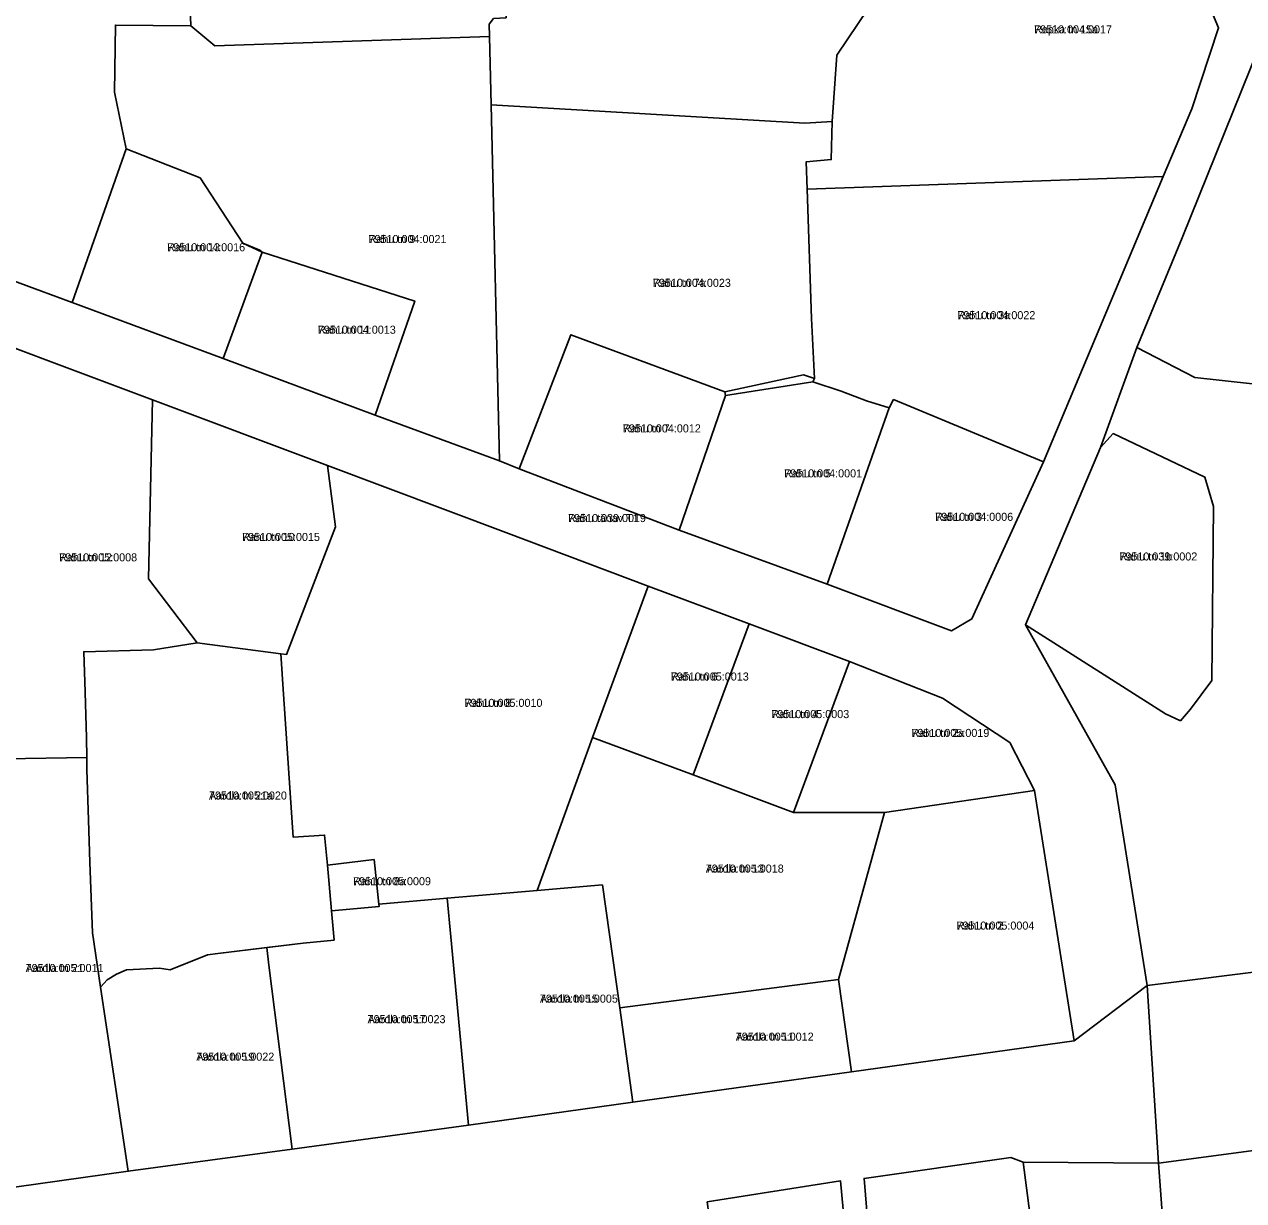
# Model space of a CAD drawing. Extents: x 643847 to 663718, y 6468443 to 6482775.
# Drawn here: x 659369.8 to 659596.7, y 6471569.6 to 6471788.5 of the extents above; entities that cross this region are included whole.
import ezdxf

# ---------------------------------------------------------------- set-up
doc = ezdxf.new("R2010")
doc.units = 0
for name, color, linetype in [('L_AADRESS', 7, 'Continuous'), ('PIIR', 7, 'Continuous'), ('TUNNUS', 7, 'Continuous')]:
    doc.layers.add(name, color=color, linetype=linetype)

msp = doc.modelspace()

# ---------------------------------------------------------------- linework, layer by layer
at = {"layer": 'PIIR'}
for points in [[(659349.42, 6471747.57), (659347.84, 6471793.21), (659346.55, 6471828.66), (659314.87, 6471840.5), (659310.51, 6471851.23), (659328.07, 6471851.96), (659345.63, 6471852.81), (659344.23, 6471893.56), (659345.86, 6471909.37), (659376.96, 6471893.89), (659404.44, 6471881.74), (659386.94, 6471842.68), (659408.95, 6471833.89), (659399.93, 6471810.85), (659400.74, 6471788.28), (659386.72, 6471788.4), (659386.54, 6471775.92), (659388.7, 6471765.4), (659378.69, 6471736.76)], [(659431.48, 6471868.6), (659414.93, 6471832.56), (659414.43, 6471831.04), (659415.21, 6471830.11), (659416.11, 6471830.05), (659439.1, 6471829.91), (659441.91, 6471828.92), (659445.39, 6471826.69), (659459.97, 6471817.13), (659459.42, 6471789.77), (659457.11, 6471789.61), (659456.26, 6471788.56), (659456.35, 6471786.31), (659405.24, 6471784.53), (659400.74, 6471788.28), (659399.93, 6471810.85), (659408.95, 6471833.89), (659419.35, 6471856.9), (659420.16, 6471856.52), (659427.02, 6471870.82)], [(659462.34, 6471816.5), (659472.8, 6471813.73), (659502.17, 6471807.04), (659514.3, 6471800.7), (659523.76, 6471796.86), (659528.81, 6471794.49), (659520.97, 6471782.84), (659520.12, 6471770.47), (659515.02, 6471770.18), (659456.65, 6471773.55), (659456.35, 6471786.31), (659456.26, 6471788.56), (659457.11, 6471789.61), (659459.42, 6471789.77), (659459.97, 6471817.13)], [(659590.08, 6471792.47), (659592.03, 6471787.88), (659587.03, 6471772.85), (659581.72, 6471760.21), (659515.45, 6471757.87), (659515.27, 6471762.95), (659519.95, 6471763.37), (659520.12, 6471770.47), (659520.97, 6471782.84), (659528.81, 6471794.49), (659541.56, 6471815.87)], [(659636.88, 6471784.7), (659637.33, 6471752.65), (659637.73, 6471723.16), (659626.54, 6471728.45), (659621.91, 6471721.33), (659619.26, 6471717.15), (659598.34, 6471721.61), (659587.61, 6471722.81), (659576.79, 6471728.38), (659585.27, 6471748.83), (659602.7, 6471792.03), (659605.35, 6471794.44), (659609.36, 6471796.85), (659611.76, 6471797.12)], [(659400.74, 6471788.28), (659405.24, 6471784.53), (659456.35, 6471786.31), (659456.65, 6471773.55), (659458.23, 6471707.29), (659435.06, 6471715.79), (659442.43, 6471737.05), (659414.05, 6471746.13), (659410.46, 6471747.79), (659402.5, 6471759.99), (659388.7, 6471765.4), (659386.54, 6471775.92), (659386.72, 6471788.4)], [(659456.65, 6471773.55), (659515.02, 6471770.18), (659520.12, 6471770.47), (659519.95, 6471763.37), (659515.27, 6471762.95), (659515.45, 6471757.87), (659516.26, 6471733.82), (659516.83, 6471722.61), (659514.8, 6471723.34), (659500.16, 6471720.14), (659471.49, 6471730.78), (659461.84, 6471705.82), (659458.23, 6471707.29)], [(659406.79, 6471726.37), (659378.69, 6471736.76), (659388.7, 6471765.4), (659402.5, 6471759.99), (659410.46, 6471747.79), (659413.63, 6471746.5), (659414.05, 6471746.13), (659413.01, 6471743.31)], [(659581.72, 6471760.21), (659559.44, 6471707.12), (659531.53, 6471718.69), (659530.72, 6471717.17), (659526.52, 6471718.5), (659521.78, 6471720.24), (659516.51, 6471722.01), (659516.83, 6471722.61), (659516.26, 6471733.82), (659515.45, 6471757.87)], [(659406.79, 6471726.37), (659413.01, 6471743.31), (659414.05, 6471746.13), (659442.43, 6471737.05), (659435.06, 6471715.79)], [(659393.66, 6471718.68), (659392.87, 6471685.34), (659401.97, 6471673.43), (659393.79, 6471672.15), (659380.85, 6471671.76), (659381.08, 6471664.26), (659381.34, 6471655.76), (659381.39, 6471652.09), (659350.93, 6471651.56), (659350.93, 6471673.34), (659350.72, 6471702.63), (659350.73, 6471707.63), (659350.57, 6471734.79)], [(659461.84, 6471705.82), (659471.49, 6471730.78), (659500.16, 6471720.14), (659500.25, 6471719.47), (659491.63, 6471694.4)], [(659578.73, 6471609.63), (659572.78, 6471647), (659556.08, 6471676.78), (659582.17, 6471660.21), (659584.92, 6471658.91), (659586.79, 6471661.05), (659590.75, 6471666.39), (659591.05, 6471698.82), (659589.46, 6471704.27), (659572.4, 6471712.37), (659570.08, 6471709.81), (659576.79, 6471728.38), (659587.61, 6471722.81), (659598.34, 6471721.61), (659619.26, 6471717.15), (659621.91, 6471721.33), (659626.54, 6471728.45), (659637.73, 6471723.16), (659636.69, 6471698.98), (659626.31, 6471699.71), (659626.42, 6471671.96), (659626.74, 6471615.64)], [(659491.63, 6471694.4), (659500.25, 6471719.47), (659516.51, 6471722.01), (659521.78, 6471720.24), (659526.52, 6471718.5), (659530.72, 6471717.17), (659519.16, 6471684.36)], [(659426.17, 6471706.44), (659427.71, 6471695.04), (659418.58, 6471671.28), (659417.5, 6471671.38), (659401.97, 6471673.43), (659392.87, 6471685.34), (659393.66, 6471718.68)], [(659519.16, 6471684.36), (659530.72, 6471717.17), (659531.53, 6471718.69), (659559.44, 6471707.12), (659546.12, 6471677.87), (659542.31, 6471675.66)], [(659590.75, 6471666.39), (659586.79, 6471661.05), (659584.92, 6471658.91), (659582.17, 6471660.21), (659556.08, 6471676.78), (659570.08, 6471709.81), (659572.4, 6471712.37), (659589.46, 6471704.27), (659591.05, 6471698.82)], [(659459.38, 6471693.94), (659485.9, 6471683.97), (659475.54, 6471655.82), (659465.21, 6471627.32), (659448.44, 6471625.9), (659435.77, 6471624.77), (659434.88, 6471633.07), (659426.17, 6471632.06), (659425.67, 6471637.64), (659419.81, 6471637.24), (659418.02, 6471663.84), (659417.5, 6471671.38), (659418.58, 6471671.28), (659427.71, 6471695.04), (659426.17, 6471706.44)], [(659504.65, 6471676.96), (659494.22, 6471648.85), (659475.54, 6471655.82), (659485.9, 6471683.97)], [(659523.35, 6471669.97), (659512.9, 6471641.86), (659494.22, 6471648.85), (659504.65, 6471676.96)], [(659380.85, 6471671.76), (659393.79, 6471672.15), (659401.97, 6471673.43), (659417.5, 6471671.38), (659418.02, 6471663.84), (659419.81, 6471637.24), (659425.67, 6471637.64), (659426.17, 6471632.06), (659426.93, 6471623.54), (659427.43, 6471618.09), (659421.66, 6471617.51), (659405.76, 6471615.58), (659403.85, 6471615.32), (659396.92, 6471612.58), (659394.94, 6471612.87), (659388.81, 6471612.54), (659386.93, 6471611.74), (659385.21, 6471610.69), (659383.96, 6471609.34), (659382.46, 6471619.46), (659381.99, 6471632.58), (659381.71, 6471640.39), (659381.43, 6471649.83), (659381.39, 6471652.09), (659381.34, 6471655.76), (659381.08, 6471664.26)], [(659523.35, 6471669.97), (659540.66, 6471663.11), (659553.19, 6471654.86), (659557.76, 6471645.92), (659529.85, 6471641.83), (659512.9, 6471641.86)], [(659480.57, 6471605.48), (659477.35, 6471628.35), (659465.21, 6471627.32), (659475.54, 6471655.82), (659494.22, 6471648.85), (659512.9, 6471641.86), (659529.85, 6471641.83), (659521.31, 6471610.76)], [(659351.55, 6471569.81), (659350.98, 6471604.92), (659350.94, 6471639.7), (659350.93, 6471651.56), (659381.39, 6471652.09), (659381.43, 6471649.83), (659381.71, 6471640.39), (659381.99, 6471632.58), (659382.46, 6471619.46), (659383.96, 6471609.34), (659389.12, 6471575.05)], [(659565.17, 6471599.32), (659523.73, 6471593.59), (659521.31, 6471610.76), (659529.85, 6471641.83), (659557.76, 6471645.92)], [(659795.21, 6471637.67), (659797.25, 6471601.92), (659772.6, 6471598.32), (659736.31, 6471594.4), (659725.24, 6471606.19), (659701.45, 6471602.91), (659676.82, 6471599.52), (659645.89, 6471595.59), (659646.6, 6471590.65), (659620.87, 6471581.91), (659620.31, 6471584.76), (659619.1, 6471584.49), (659609.15, 6471582.53), (659606.98, 6471582.1), (659607.41, 6471580.11), (659580.87, 6471576.54), (659578.73, 6471609.63), (659626.74, 6471615.64), (659641.98, 6471617.51), (659647.44, 6471618.38), (659677.48, 6471622.19), (659712.15, 6471626.9), (659754.93, 6471632.45)], [(659434.88, 6471633.07), (659435.77, 6471624.77), (659435.81, 6471624.33), (659426.93, 6471623.54), (659426.17, 6471632.06)], [(659452.43, 6471583.66), (659449.12, 6471618.68), (659448.44, 6471625.9), (659465.21, 6471627.32), (659477.35, 6471628.35), (659480.57, 6471605.48), (659483.03, 6471587.95)], [(659448.44, 6471625.9), (659449.12, 6471618.68), (659452.43, 6471583.66), (659419.62, 6471579.2), (659415.31, 6471613.4), (659414.9, 6471616.69), (659421.66, 6471617.51), (659427.43, 6471618.09), (659426.93, 6471623.54), (659435.81, 6471624.33), (659435.77, 6471624.77)], [(659414.9, 6471616.69), (659415.31, 6471613.4), (659419.62, 6471579.2), (659389.12, 6471575.05), (659383.96, 6471609.34), (659385.21, 6471610.69), (659386.93, 6471611.74), (659388.81, 6471612.54), (659394.94, 6471612.87), (659396.92, 6471612.58), (659403.85, 6471615.32), (659405.76, 6471615.58)], [(659483.03, 6471587.95), (659480.57, 6471605.48), (659521.31, 6471610.76), (659523.73, 6471593.59)], [(659580.87, 6471576.54), (659607.41, 6471580.11), (659606.98, 6471582.1), (659609.15, 6471582.53), (659619.1, 6471584.49), (659620.31, 6471584.76), (659620.87, 6471581.91), (659646.6, 6471590.65), (659648.96, 6471574.16), (659622.36, 6471571.31), (659624.2, 6471560.96), (659582.22, 6471558.13)], [(659553.38, 6471577.64), (659555.68, 6471576.73), (659560.45, 6471539.96), (659555.5, 6471539.28), (659529.18, 6471535.65), (659526.05, 6471573.72)], [(659521.69, 6471573.27), (659525.49, 6471531.93), (659502.51, 6471528.6), (659502.07, 6471531.87), (659499.03, 6471553.71), (659496.87, 6471569.35)]]:
    msp.add_lwpolyline(points, close=True, dxfattribs=at)
for points in [[(659349.42, 6471747.57), (659378.69, 6471736.76), (659406.79, 6471726.37), (659435.06, 6471715.79), (659458.23, 6471707.29), (659461.84, 6471705.82), (659491.63, 6471694.4), (659519.16, 6471684.36), (659542.31, 6471675.66), (659546.12, 6471677.87), (659559.44, 6471707.12), (659581.72, 6471760.21), (659587.03, 6471772.85), (659592.03, 6471787.88), (659590.08, 6471792.47)], [(659602.7, 6471792.03), (659585.27, 6471748.83), (659576.79, 6471728.38), (659570.08, 6471709.81), (659556.08, 6471676.78), (659572.78, 6471647), (659578.73, 6471609.63), (659565.17, 6471599.32), (659557.76, 6471645.92), (659553.19, 6471654.86), (659540.66, 6471663.11), (659523.35, 6471669.97), (659504.65, 6471676.96), (659485.9, 6471683.97), (659459.38, 6471693.94), (659426.17, 6471706.44), (659393.66, 6471718.68), (659350.57, 6471734.79)], [(659351.55, 6471569.81), (659389.12, 6471575.05), (659419.62, 6471579.2), (659452.43, 6471583.66), (659483.03, 6471587.95), (659523.73, 6471593.59), (659565.17, 6471599.32), (659578.73, 6471609.63), (659580.87, 6471576.54), (659555.68, 6471576.73), (659553.38, 6471577.64), (659526.05, 6471573.72), (659529.18, 6471535.65)], [(659625.96, 6471440.76), (659593.6, 6471437.84), (659595.49, 6471416.44), (659598.59, 6471381.69), (659574.63, 6471379.32), (659572.84, 6471399.74), (659571.1, 6471419.66), (659568.56, 6471448.99), (659565.55, 6471483.43), (659562.55, 6471517.87), (659560.45, 6471539.96), (659555.68, 6471576.73), (659580.87, 6471576.54), (659582.22, 6471558.13), (659624.2, 6471560.96)], [(659525.49, 6471531.93), (659521.69, 6471573.27), (659496.87, 6471569.35)]]:
    msp.add_lwpolyline(points, dxfattribs=at)

# ---------------------------------------------------------------- texts
at = {"layer": 'L_AADRESS'}
for s, p in [('Ropka tn 15a', (659557.69, 6471786.87)), ('Rahu tn 9', (659433.84, 6471747.84)), ('Rahu tn 13', (659396.37, 6471746.31)), ('Rahu tn 7a', (659486.76, 6471739.69)), ('Rahu tn 3a', (659543.42, 6471733.67)), ('Rahu tn 11', (659424.4, 6471730.96)), ('Rahu tn 7', (659481.17, 6471712.59)), ('Rahu tn 5', (659511.18, 6471704.22)), ('Rahu tänav T1', (659470.96, 6471695.9)), ('Rahu tn 3', (659539.3, 6471696.13)), ('Rahu tn 10', (659410.29, 6471692.38)), ('Rahu tn 12', (659376.27, 6471688.59)), ('Rahu tn 1b', (659573.56, 6471688.75)), ('Rahu tn 6', (659490.09, 6471666.4)), ('Rahu tn 8', (659451.7, 6471661.5)), ('Rahu tn 4', (659508.79, 6471659.41)), ('Rahu tn 2a', (659534.86, 6471655.9)), ('Aardla tn 21a', (659404.14, 6471644.25)), ('Aardla tn 13', (659496.6, 6471630.65)), ('Rahu tn 8a', (659430.95, 6471628.3)), ('Rahu tn 2', (659543.24, 6471620.04)), ('Aardla tn 21', (659370.02, 6471612.14)), ('Aardla tn 15', (659465.73, 6471606.44)), ('Aardla tn 17', (659433.66, 6471602.62)), ('Aardla tn 11', (659502.17, 6471599.36)), ('Aardla tn 19', (659401.79, 6471595.64))]:
    msp.add_text(s, height=1.5, dxfattribs=at).set_placement(p)
at = {"layer": 'TUNNUS'}
for s, p in [('79510:004:0017', (659557.69, 6471786.87)), ('79510:004:0021', (659433.84, 6471747.84)), ('79510:004:0016', (659396.37, 6471746.31)), ('79510:004:0023', (659486.76, 6471739.69)), ('79510:004:0022', (659543.42, 6471733.67)), ('79510:004:0013', (659424.4, 6471730.96)), ('79510:004:0012', (659481.17, 6471712.59)), ('79510:004:0001', (659511.18, 6471704.22)), ('79510:039:0019', (659470.96, 6471695.9)), ('79510:004:0006', (659539.3, 6471696.13)), ('79510:005:0015', (659410.29, 6471692.38)), ('79510:005:0008', (659376.27, 6471688.59)), ('79510:039:0002', (659573.56, 6471688.75)), ('79510:005:0013', (659490.09, 6471666.4)), ('79510:005:0010', (659451.7, 6471661.5)), ('79510:005:0003', (659508.79, 6471659.41)), ('79510:005:0019', (659534.86, 6471655.9)), ('79510:005:0020', (659404.14, 6471644.25)), ('79510:005:0018', (659496.6, 6471630.65)), ('79510:005:0009', (659430.95, 6471628.3)), ('79510:005:0004', (659543.24, 6471620.04)), ('79510:005:0011', (659370.02, 6471612.14)), ('79510:005:0005', (659465.73, 6471606.44)), ('79510:005:0023', (659433.66, 6471602.62)), ('79510:005:0012', (659502.17, 6471599.36)), ('79510:005:0022', (659401.79, 6471595.64))]:
    msp.add_text(s, height=1.5, dxfattribs=at).set_placement(p)

doc.saveas('drawing.dxf')
